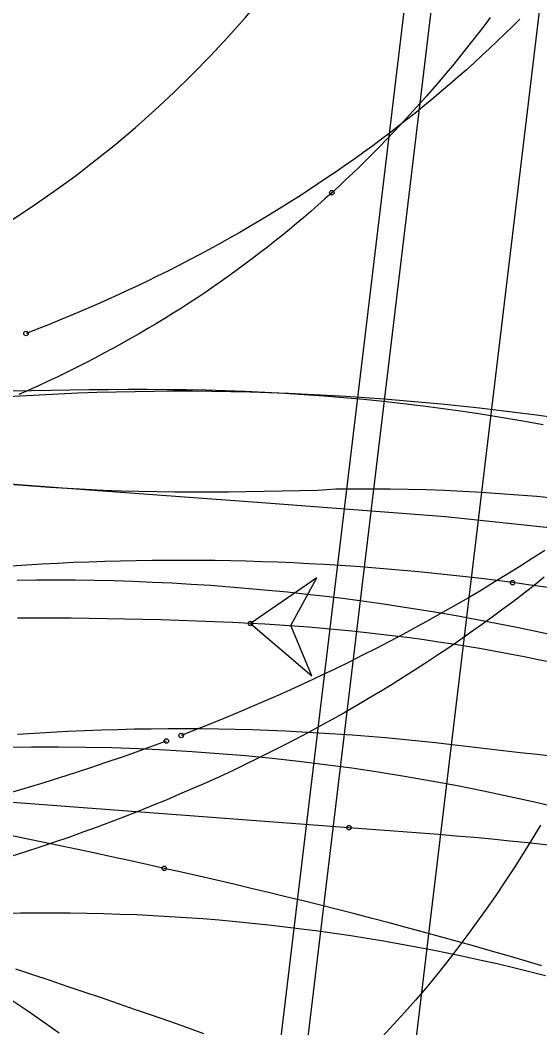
# Model space of a CAD drawing. Extents: x -14 to 1565148, y -25 to 642856.
# Drawn here: x 1564778.62 to 1564788.28, y 636294.98 to 636313.69 of the extents above; entities that cross this region are included whole.
import ezdxf

# ---------------------------------------------------------------- set-up
doc = ezdxf.new("R2010")
doc.units = 0
for name, color, linetype in [('CM_Corridor_Conceptual', 7, 'Continuous'), ('CM_Corridor_Key_Station', 7, 'Continuous'), ('MT_P_Cells', 7, 'Continuous'), ('PF_P_Grade_Line', 7, 'Continuous'), ('PV_P_Curb', 7, 'Continuous'), ('PV_P_EOP', 7, 'Continuous'), ('PV_X_COP', 7, 'Continuous'), ('PV_X_EOP', 7, 'Continuous'), ('TR_Turning_Path22', 7, 'Continuous'), ('TR_Turning_Path23', 7, 'Continuous'), ('TR_Turning_Path24', 7, 'Continuous')]:
    doc.layers.add(name, color=color, linetype=linetype)

msp = doc.modelspace()

# ---------------------------------------------------------------- linework, layer by layer
at = {"layer": 'CM_Corridor_Conceptual'}
for points in [[(1564787.91, 636313.709), (1564787.772, 636313.572), (1564787.633, 636313.435), (1564787.492, 636313.299), (1564787.349, 636313.164), (1564787.205, 636313.03), (1564787.059, 636312.896), (1564786.911, 636312.763), (1564786.761, 636312.631), (1564786.61, 636312.5), (1564786.457, 636312.369), (1564786.303, 636312.24), (1564786.147, 636312.111), (1564785.989, 636311.983), (1564785.83, 636311.856), (1564785.669, 636311.731), (1564785.506, 636311.605), (1564785.342, 636311.481), (1564785.177, 636311.358), (1564785.01, 636311.236), (1564784.841, 636311.115), (1564784.671, 636310.995), (1564784.499, 636310.876), (1564784.326, 636310.759), (1564784.152, 636310.642), (1564783.976, 636310.526), (1564783.798, 636310.412), (1564783.619, 636310.298), (1564783.439, 636310.186), (1564783.257, 636310.075), (1564783.074, 636309.965), (1564782.89, 636309.856), (1564782.704, 636309.749), (1564782.517, 636309.642), (1564782.329, 636309.537), (1564782.139, 636309.433), (1564781.948, 636309.331), (1564781.756, 636309.23), (1564781.563, 636309.13), (1564781.368, 636309.031), (1564781.172, 636308.933), (1564780.975, 636308.837), (1564780.777, 636308.743), (1564780.577, 636308.649), (1564780.376, 636308.557), (1564780.175, 636308.467), (1564779.972, 636308.377), (1564779.768, 636308.29), (1564779.563, 636308.203), (1564779.356, 636308.118), (1564779.149, 636308.034), (1564778.941, 636307.952), (1564778.732, 636307.871)], [(1564788.373, 636303.843), (1564788.141, 636303.693), (1564787.908, 636303.545), (1564787.672, 636303.398), (1564787.436, 636303.253), (1564787.197, 636303.109), (1564786.958, 636302.967), (1564786.717, 636302.827), (1564786.474, 636302.689), (1564786.23, 636302.553), (1564785.984, 636302.418), (1564785.738, 636302.285), (1564785.489, 636302.154), (1564785.24, 636302.025), (1564784.989, 636301.897), (1564784.737, 636301.772), (1564784.483, 636301.648), (1564784.229, 636301.526), (1564783.973, 636301.406), (1564783.715, 636301.287), (1564783.457, 636301.171), (1564783.198, 636301.057), (1564782.937, 636300.944), (1564782.675, 636300.833), (1564782.412, 636300.724), (1564782.148, 636300.618), (1564781.883, 636300.513), (1564781.616, 636300.409)], [(1564781.34, 636300.305), (1564781.062, 636300.202), (1564780.782, 636300.101), (1564780.501, 636300.002), (1564780.217, 636299.905), (1564779.932, 636299.809), (1564779.644, 636299.715), (1564779.355, 636299.623), (1564779.065, 636299.532), (1564778.773, 636299.444), (1564778.479, 636299.357)]]:
    msp.add_lwpolyline(points, dxfattribs=at)
for centre in [(1564778.732, 636307.871), (1564781.34, 636300.305), (1564781.616, 636300.409)]:
    msp.add_circle(centre, 0.0417, dxfattribs=at)
at = {"layer": 'CM_Corridor_Key_Station'}
msp.add_arc((1564737.487, 636243.643), 61.33, 36.4229, 66.95237, dxfattribs=at)
at = {"layer": 'MT_P_Cells'}
for points in [[(1564788.574, 636306.305), (1564788.221, 636306.353), (1564787.868, 636306.4), (1564787.515, 636306.443), (1564787.161, 636306.485), (1564786.807, 636306.523), (1564786.452, 636306.56), (1564786.098, 636306.593), (1564785.743, 636306.624), (1564785.388, 636306.653), (1564785.033, 636306.679), (1564784.677, 636306.702), (1564784.322, 636306.723), (1564783.966, 636306.741), (1564783.61, 636306.757), (1564783.254, 636306.77), (1564782.898, 636306.781), (1564782.542, 636306.789), (1564782.186, 636306.795), (1564781.829, 636306.798), (1564781.473, 636306.798), (1564781.117, 636306.796), (1564780.761, 636306.791), (1564780.405, 636306.784), (1564780.049, 636306.774), (1564779.693, 636306.762), (1564779.337, 636306.747), (1564778.981, 636306.729), (1564778.625, 636306.709), (1564778.27, 636306.687)], [(1564788.437, 636303.157), (1564788.106, 636303.202), (1564787.776, 636303.246)], [(1564788.545, 636300.017), (1564788.23, 636300.053), (1564787.916, 636300.089), (1564787.601, 636300.125), (1564787.286, 636300.161), (1564786.97, 636300.198), (1564786.654, 636300.235), (1564786.344, 636300.27), (1564786.035, 636300.303), (1564785.725, 636300.334), (1564785.415, 636300.362), (1564785.105, 636300.389), (1564784.794, 636300.413), (1564784.484, 636300.435), (1564784.173, 636300.454), (1564783.862, 636300.472), (1564783.551, 636300.487), (1564783.24, 636300.5), (1564782.929, 636300.511), (1564782.618, 636300.519), (1564782.307, 636300.525), (1564781.995, 636300.529), (1564781.684, 636300.531), (1564781.373, 636300.531), (1564781.061, 636300.528), (1564780.75, 636300.523), (1564780.439, 636300.516), (1564780.128, 636300.507), (1564779.817, 636300.495), (1564779.506, 636300.481), (1564779.195, 636300.465), (1564778.884, 636300.447), (1564778.573, 636300.426)], [(1564781.301, 636297.941), (1564780.976, 636298.013), (1564780.649, 636298.085), (1564780.321, 636298.156), (1564779.994, 636298.227), (1564779.666, 636298.296), (1564779.337, 636298.365), (1564779.009, 636298.434), (1564778.68, 636298.501), (1564778.352, 636298.568)], [(1564788.321, 636296.129), (1564788.009, 636296.223), (1564787.696, 636296.315), (1564787.382, 636296.406), (1564787.067, 636296.496), (1564786.752, 636296.585), (1564786.435, 636296.673), (1564786.118, 636296.759), (1564785.801, 636296.845), (1564785.483, 636296.929), (1564785.164, 636297.013), (1564784.844, 636297.095), (1564784.524, 636297.177), (1564784.204, 636297.257), (1564783.883, 636297.337), (1564783.561, 636297.415), (1564783.24, 636297.493), (1564782.917, 636297.57), (1564782.595, 636297.646), (1564782.272, 636297.721), (1564781.949, 636297.795), (1564781.625, 636297.869), (1564781.301, 636297.941)]]:
    msp.add_lwpolyline(points, dxfattribs=at)
for centre in [(1564787.776, 636303.246), (1564787.776, 636303.246), (1564781.301, 636297.941), (1564781.301, 636297.941)]:
    msp.add_circle(centre, 0.0417, dxfattribs=at)
msp.add_arc((1564781.59, 636257.159), 46.5, 82.3553, 105.3828, dxfattribs=at)
at = {"layer": 'PF_P_Grade_Line'}
for points in [[(1564788.558, 636302.263), (1564788.207, 636302.339), (1564787.855, 636302.413), (1564787.502, 636302.484), (1564787.149, 636302.552), (1564786.796, 636302.616), (1564786.442, 636302.678), (1564786.087, 636302.737), (1564785.732, 636302.793), (1564785.377, 636302.846), (1564785.021, 636302.896), (1564784.664, 636302.944), (1564784.308, 636302.988), (1564783.951, 636303.029), (1564783.593, 636303.067), (1564783.235, 636303.102), (1564782.877, 636303.134), (1564782.519, 636303.164), (1564782.161, 636303.19), (1564781.802, 636303.213), (1564781.443, 636303.234), (1564781.084, 636303.251), (1564780.725, 636303.265), (1564780.366, 636303.277), (1564780.006, 636303.285), (1564779.647, 636303.29), (1564779.288, 636303.293), (1564778.928, 636303.292), (1564778.569, 636303.288)], [(1564788.389, 636295.947), (1564788.09, 636296.022), (1564787.791, 636296.095), (1564787.491, 636296.166), (1564787.191, 636296.234), (1564786.89, 636296.299), (1564786.589, 636296.362), (1564786.287, 636296.422), (1564785.984, 636296.48), (1564785.681, 636296.536), (1564785.378, 636296.589), (1564785.074, 636296.639), (1564784.77, 636296.687), (1564784.465, 636296.732), (1564784.16, 636296.775), (1564783.855, 636296.815), (1564783.549, 636296.852), (1564783.243, 636296.887), (1564782.937, 636296.92), (1564782.63, 636296.95), (1564782.323, 636296.977), (1564782.016, 636297.002), (1564781.709, 636297.025), (1564781.402, 636297.044), (1564781.094, 636297.061), (1564780.787, 636297.076), (1564780.479, 636297.088), (1564780.171, 636297.098), (1564779.863, 636297.105), (1564779.555, 636297.109), (1564779.247, 636297.111), (1564778.939, 636297.11), (1564778.631, 636297.107), (1564778.323, 636297.101)], [(1564782.036, 636294.872), (1564781.719, 636294.984), (1564781.403, 636295.096), (1564781.086, 636295.207), (1564780.769, 636295.317), (1564780.451, 636295.427), (1564780.133, 636295.536), (1564779.815, 636295.644), (1564779.497, 636295.751), (1564779.178, 636295.858), (1564778.859, 636295.963), (1564778.54, 636296.069)]]:
    msp.add_lwpolyline(points, dxfattribs=at)
msp.add_arc((1564779.185, 636260.124), 40.069, 16.1084, 107.7078, dxfattribs=at)
at = {"layer": 'PV_P_Curb'}
for points in [[(1564778.48, 636306.805), (1564778.835, 636306.814), (1564779.191, 636306.821), (1564779.548, 636306.827), (1564779.907, 636306.831), (1564780.265, 636306.835), (1564780.626, 636306.836), (1564780.986, 636306.837), (1564781.348, 636306.835), (1564781.711, 636306.831), (1564782.074, 636306.825), (1564782.438, 636306.815), (1564782.803, 636306.802), (1564783.168, 636306.785), (1564783.534, 636306.765), (1564783.901, 636306.742), (1564784.268, 636306.715), (1564784.636, 636306.684), (1564785.004, 636306.65), (1564785.373, 636306.613), (1564785.742, 636306.571), (1564786.112, 636306.527), (1564786.483, 636306.479), (1564786.854, 636306.427), (1564787.225, 636306.371), (1564787.597, 636306.312), (1564787.969, 636306.249), (1564788.342, 636306.183)], [(1564790.63, 636304.019), (1564790.216, 636304.08), (1564786.529, 636304.467), (1564783.201, 636304.719), (1564779.909, 636304.966), (1564776.617, 636305.213), (1564773.325, 636305.46), (1564772.008, 636305.559)], [(1564778.512, 636305.071), (1564778.843, 636305.046), (1564779.174, 636305.021), (1564779.505, 636304.999), (1564779.837, 636304.979), (1564780.168, 636304.964), (1564780.5, 636304.952), (1564780.832, 636304.943), (1564781.164, 636304.937), (1564781.496, 636304.933), (1564781.828, 636304.932), (1564782.161, 636304.933), (1564782.493, 636304.935), (1564782.825, 636304.939), (1564783.158, 636304.944), (1564783.491, 636304.949), (1564783.824, 636304.955), (1564784.158, 636304.965), (1564784.493, 636304.987), (1564784.827, 636304.99), (1564785.162, 636304.99), (1564785.498, 636304.988), (1564785.834, 636304.982), (1564786.172, 636304.973), (1564786.511, 636304.961), (1564786.851, 636304.945), (1564787.193, 636304.926), (1564787.536, 636304.904), (1564787.882, 636304.879), (1564788.229, 636304.85), (1564788.579, 636304.817)], [(1564782.903, 636302.489), (1564784.043, 636301.513), (1564783.652, 636302.449), (1564784.14, 636303.337), (1564782.903, 636302.489)], [(1564782.903, 636302.489), (1564782.57, 636302.505), (1564782.237, 636302.519), (1564781.904, 636302.532), (1564781.571, 636302.543), (1564781.238, 636302.554), (1564780.905, 636302.562), (1564780.571, 636302.57), (1564780.238, 636302.576), (1564779.905, 636302.581), (1564779.571, 636302.585), (1564779.238, 636302.587), (1564778.905, 636302.589), (1564778.571, 636302.589)], [(1564789.709, 636298.201), (1564789.38, 636298.25), (1564789.049, 636298.296), (1564788.719, 636298.338), (1564788.388, 636298.378), (1564788.057, 636298.415), (1564787.725, 636298.449), (1564787.393, 636298.482), (1564787.061, 636298.512), (1564786.729, 636298.541), (1564786.397, 636298.569), (1564786.065, 636298.596), (1564785.733, 636298.622), (1564785.4, 636298.647), (1564785.068, 636298.672), (1564784.735, 636298.697)]]:
    msp.add_lwpolyline(points, dxfattribs=at)
msp.add_lwpolyline([(1564782.903, 636302.489), (1564784.043, 636301.513), (1564783.652, 636302.449), (1564784.14, 636303.337)], close=True, dxfattribs=at)
for centre in [(1564782.903, 636302.489), (1564782.903, 636302.489), (1564784.735, 636298.697), (1564784.735, 636298.697)]:
    msp.add_circle(centre, 0.0417, dxfattribs=at)
for centre, radius, start, end in [((1564781.185, 636267.196), 35.334, 59.2338, 87.2137), ((1364010.161, -2037089.745), 2680917.043, 85.705083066, 85.70536529)]:
    msp.add_arc(centre, radius, start, end, dxfattribs=at)
at = {"layer": 'PV_P_EOP'}
for p, q in [((1564788.106, 636333.424), (1564780.4, 636269.282)), ((1564788.602, 636333.365), (1564780.897, 636269.222))]:
    msp.add_line(p, q, dxfattribs=at)
at = {"layer": 'PV_X_COP'}
msp.add_arc((1564767.672, 636326.815), 20, 263.1496, 353.1496, dxfattribs=at)
at = {"layer": 'PV_X_EOP'}
msp.add_line((1564790.588, 636333.126), (1564782.882, 636268.984), dxfattribs=at)
at = {"layer": 'TR_Turning_Path22'}
for points in [[(1564787.362, 636313.737), (1564787.246, 636313.585), (1564787.13, 636313.433), (1564787.013, 636313.284), (1564786.895, 636313.135), (1564786.776, 636312.988), (1564786.657, 636312.843), (1564786.537, 636312.699), (1564786.417, 636312.557), (1564786.296, 636312.416), (1564786.175, 636312.277), (1564786.052, 636312.139), (1564785.93, 636312.003), (1564785.806, 636311.868), (1564785.683, 636311.735), (1564785.558, 636311.603), (1564785.433, 636311.473), (1564785.308, 636311.344), (1564785.182, 636311.217), (1564785.055, 636311.091), (1564784.928, 636310.967), (1564784.8, 636310.844), (1564784.672, 636310.723), (1564784.544, 636310.603), (1564784.415, 636310.485)], [(1564784.415, 636310.485), (1564784.286, 636310.369), (1564784.156, 636310.254), (1564784.026, 636310.139), (1564783.894, 636310.026), (1564783.761, 636309.914), (1564783.627, 636309.803), (1564783.492, 636309.693), (1564783.356, 636309.583), (1564783.218, 636309.475), (1564783.08, 636309.368), (1564782.94, 636309.261), (1564782.799, 636309.156), (1564782.656, 636309.051), (1564782.513, 636308.948), (1564782.367, 636308.845), (1564782.221, 636308.743), (1564782.073, 636308.642), (1564781.924, 636308.542), (1564781.773, 636308.443), (1564781.621, 636308.345), (1564781.468, 636308.248), (1564781.313, 636308.152), (1564781.156, 636308.056), (1564780.997, 636307.962), (1564780.838, 636307.868), (1564780.676, 636307.776), (1564780.513, 636307.684), (1564780.348, 636307.593), (1564780.181, 636307.504), (1564780.013, 636307.415), (1564779.842, 636307.327), (1564779.67, 636307.24), (1564779.497, 636307.154), (1564779.321, 636307.069), (1564779.143, 636306.985), (1564778.964, 636306.902), (1564778.783, 636306.821), (1564778.599, 636306.74)], [(1564788.366, 636303.346), (1564788.175, 636303.196), (1564787.983, 636303.047), (1564787.79, 636302.899), (1564787.594, 636302.752), (1564787.397, 636302.607), (1564787.198, 636302.463), (1564786.996, 636302.32), (1564786.794, 636302.179), (1564786.589, 636302.038), (1564786.382, 636301.899), (1564786.173, 636301.762), (1564785.963, 636301.626), (1564785.75, 636301.491), (1564785.536, 636301.357), (1564785.32, 636301.225), (1564785.101, 636301.095), (1564784.881, 636300.965), (1564784.659, 636300.838), (1564784.435, 636300.711), (1564784.208, 636300.587), (1564783.98, 636300.463), (1564783.75, 636300.341), (1564783.517, 636300.221), (1564783.283, 636300.102), (1564783.047, 636299.985), (1564782.808, 636299.87), (1564782.568, 636299.755), (1564782.326, 636299.643), (1564782.081, 636299.532), (1564781.835, 636299.423), (1564781.586, 636299.316), (1564781.336, 636299.21), (1564781.083, 636299.106), (1564780.829, 636299.003), (1564780.572, 636298.903), (1564780.314, 636298.804), (1564780.053, 636298.706), (1564779.791, 636298.611), (1564779.526, 636298.517), (1564779.26, 636298.426), (1564778.991, 636298.336), (1564778.721, 636298.247), (1564778.449, 636298.161)], [(1564788.294, 636298.746), (1564788.134, 636298.479), (1564787.971, 636298.215), (1564787.804, 636297.953), (1564787.635, 636297.694), (1564787.463, 636297.438), (1564787.287, 636297.184), (1564787.108, 636296.934), (1564786.926, 636296.686), (1564786.741, 636296.441), (1564786.553, 636296.2), (1564786.361, 636295.961), (1564786.167, 636295.726), (1564785.969, 636295.494), (1564785.768, 636295.266), (1564785.564, 636295.041), (1564785.357, 636294.819)]]:
    msp.add_lwpolyline(points, dxfattribs=at)
msp.add_circle((1564784.415, 636310.485), 0.0417, dxfattribs=at)
msp.add_circle((1564784.415, 636310.485), 0.0417, dxfattribs=at)
at = {"layer": 'TR_Turning_Path23'}
msp.add_arc((1564786.392, 636308.513), 35.725, 268.1687, 348.7786, dxfattribs=at)
at = {"layer": 'TR_Turning_Path24'}
msp.add_lwpolyline([(1564772.245, 636298.692), (1564772.563, 636298.566), (1564772.884, 636298.435), (1564773.204, 636298.301), (1564773.523, 636298.164), (1564773.841, 636298.024), (1564774.158, 636297.88), (1564774.475, 636297.733), (1564774.79, 636297.582), (1564775.104, 636297.428), (1564775.417, 636297.271), (1564775.729, 636297.11), (1564776.04, 636296.945), (1564776.349, 636296.777), (1564776.657, 636296.605), (1564776.963, 636296.429), (1564777.268, 636296.25), (1564777.571, 636296.067), (1564777.873, 636295.88), (1564778.172, 636295.689), (1564778.47, 636295.494), (1564778.766, 636295.296), (1564779.06, 636295.093), (1564779.351, 636294.887)], dxfattribs=at)

doc.saveas('drawing.dxf')
